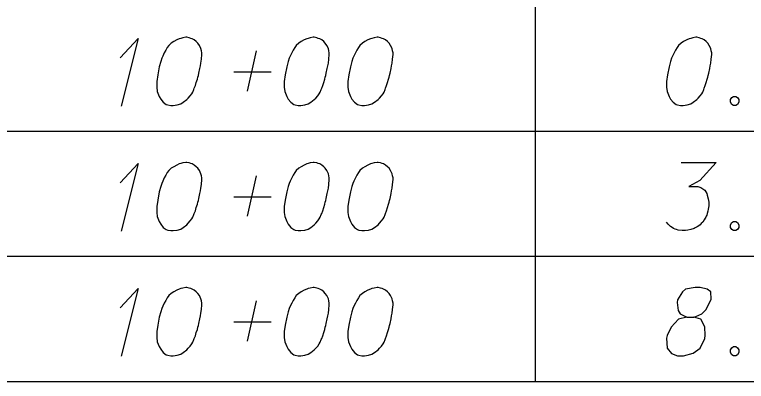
# Model space of a CAD drawing. Extents: x 2074207 to 2076812, y 516372 to 523312.
# Drawn here: x 2076345.6 to 2076397, y 517187.7 to 517213.5 of the extents above; entities that cross this region are included whole.
import ezdxf

# ---------------------------------------------------------------- set-up
doc = ezdxf.new("R2010")
doc.units = 0
for name, color, linetype in [('Prop DirtTable_ Soil Test Results - Outline (Major)', 7, 'Continuous'), ('Prop DirtTable_ Soil Test Results - Outline (Minor)', 7, 'Continuous'), ('Prop DirtTable_ Soil Test Results - Tx (Sample Data)', 7, 'Continuous')]:
    doc.layers.add(name, color=color, linetype=linetype)

msp = doc.modelspace()

# ---------------------------------------------------------------- linework, layer by layer
at = {"layer": 'Prop DirtTable_ Soil Test Results - Outline (Major)'}
msp.add_line((2076260.609, 517187.696), (2076811.903, 517187.696), dxfattribs=at)
at = {"layer": 'Prop DirtTable_ Soil Test Results - Outline (Minor)'}
for p, q in [((2076382.2, 517214.096), (2076382.2, 517205.296)), ((2076260.609, 517205.296), (2076811.903, 517205.296)), ((2076260.609, 517205.296), (2076811.903, 517205.296)), ((2076382.2, 517205.296), (2076382.2, 517196.496)), ((2076260.609, 517196.496), (2076811.903, 517196.496)), ((2076260.609, 517196.496), (2076811.903, 517196.496)), ((2076382.2, 517196.496), (2076382.2, 517187.696)), ((2076260.609, 517187.696), (2076811.903, 517187.696))]:
    msp.add_line(p, q, dxfattribs=at)
at = {"layer": 'Prop DirtTable_ Soil Test Results - Tx (Sample Data)'}
for points in [[(2076353.02, 517210.462), (2076354.29, 517211.822), (2076353.091, 517207.06)], [(2076357.712, 517211.898), (2076357.642, 517211.898), (2076357.43, 517211.86), (2076357.289, 517211.822), (2076357.183, 517211.785), (2076357.007, 517211.709), (2076356.795, 517211.596), (2076356.619, 517211.482), (2076356.442, 517211.331), (2076356.336, 517211.18), (2076356.231, 517210.991), (2076356.125, 517210.802), (2076356.019, 517210.575), (2076355.948, 517210.424), (2076355.878, 517210.197), (2076355.772, 517209.819), (2076355.666, 517209.252), (2076355.596, 517208.799), (2076355.596, 517208.383), (2076355.631, 517208.081), (2076355.772, 517207.741), (2076355.878, 517207.552), (2076356.054, 517207.325), (2076356.266, 517207.174), (2076356.372, 517207.136), (2076356.583, 517207.098), (2076356.76, 517207.098), (2076357.042, 517207.136), (2076357.289, 517207.211), (2076357.465, 517207.325), (2076357.712, 517207.514), (2076357.818, 517207.627), (2076357.959, 517207.778), (2076358.065, 517207.929), (2076358.135, 517208.043), (2076358.206, 517208.232), (2076358.241, 517208.307), (2076358.312, 517208.496), (2076358.382, 517208.723), (2076358.453, 517208.95), (2076358.488, 517209.101), (2076358.523, 517209.215), (2076358.559, 517209.366), (2076358.629, 517209.706), (2076358.665, 517209.895), (2076358.7, 517210.084), (2076358.735, 517210.348), (2076358.77, 517210.689), (2076358.77, 517210.802), (2076358.735, 517210.953), (2076358.7, 517211.104), (2076358.594, 517211.331), (2076358.488, 517211.482), (2076358.382, 517211.596), (2076358.241, 517211.709), (2076358.1, 517211.785), (2076357.994, 517211.822), (2076357.889, 517211.86), (2076357.712, 517211.898)], [(2076366.672, 517211.898), (2076366.602, 517211.898), (2076366.39, 517211.86), (2076366.249, 517211.822), (2076366.143, 517211.785), (2076365.967, 517211.709), (2076365.755, 517211.596), (2076365.579, 517211.482), (2076365.402, 517211.331), (2076365.296, 517211.18), (2076365.191, 517210.991), (2076365.085, 517210.802), (2076364.979, 517210.575), (2076364.908, 517210.424), (2076364.838, 517210.197), (2076364.732, 517209.819), (2076364.626, 517209.252), (2076364.556, 517208.799), (2076364.556, 517208.383), (2076364.591, 517208.081), (2076364.732, 517207.741), (2076364.838, 517207.552), (2076365.014, 517207.325), (2076365.226, 517207.174), (2076365.332, 517207.136), (2076365.543, 517207.098), (2076365.72, 517207.098), (2076366.002, 517207.136), (2076366.249, 517207.211), (2076366.425, 517207.325), (2076366.672, 517207.514), (2076366.778, 517207.627), (2076366.919, 517207.778), (2076367.025, 517207.929), (2076367.095, 517208.043), (2076367.166, 517208.232), (2076367.201, 517208.307), (2076367.272, 517208.496), (2076367.342, 517208.723), (2076367.413, 517208.95), (2076367.448, 517209.101), (2076367.483, 517209.215), (2076367.519, 517209.366), (2076367.589, 517209.706), (2076367.625, 517209.895), (2076367.66, 517210.084), (2076367.695, 517210.348), (2076367.73, 517210.689), (2076367.73, 517210.802), (2076367.695, 517210.953), (2076367.66, 517211.104), (2076367.554, 517211.331), (2076367.448, 517211.482), (2076367.342, 517211.596), (2076367.201, 517211.709), (2076367.06, 517211.785), (2076366.954, 517211.822), (2076366.849, 517211.86), (2076366.672, 517211.898)], [(2076371.152, 517211.898), (2076371.082, 517211.898), (2076370.87, 517211.86), (2076370.729, 517211.822), (2076370.623, 517211.785), (2076370.447, 517211.709), (2076370.235, 517211.596), (2076370.059, 517211.482), (2076369.882, 517211.331), (2076369.776, 517211.18), (2076369.671, 517210.991), (2076369.565, 517210.802), (2076369.459, 517210.575), (2076369.388, 517210.424), (2076369.318, 517210.197), (2076369.212, 517209.819), (2076369.106, 517209.252), (2076369.036, 517208.799), (2076369.036, 517208.383), (2076369.071, 517208.081), (2076369.212, 517207.741), (2076369.318, 517207.552), (2076369.494, 517207.325), (2076369.706, 517207.174), (2076369.812, 517207.136), (2076370.023, 517207.098), (2076370.2, 517207.098), (2076370.482, 517207.136), (2076370.729, 517207.211), (2076370.905, 517207.325), (2076371.152, 517207.514), (2076371.258, 517207.627), (2076371.399, 517207.778), (2076371.505, 517207.929), (2076371.575, 517208.043), (2076371.646, 517208.232), (2076371.681, 517208.307), (2076371.752, 517208.496), (2076371.822, 517208.723), (2076371.893, 517208.95), (2076371.928, 517209.101), (2076371.963, 517209.215), (2076371.999, 517209.366), (2076372.069, 517209.706), (2076372.105, 517209.895), (2076372.14, 517210.084), (2076372.175, 517210.348), (2076372.21, 517210.689), (2076372.21, 517210.802), (2076372.175, 517210.953), (2076372.14, 517211.104), (2076372.034, 517211.331), (2076371.928, 517211.482), (2076371.822, 517211.596), (2076371.681, 517211.709), (2076371.54, 517211.785), (2076371.434, 517211.822), (2076371.329, 517211.86), (2076371.152, 517211.898)], [(2076393.552, 517211.898), (2076393.482, 517211.898), (2076393.27, 517211.86), (2076393.129, 517211.822), (2076393.023, 517211.785), (2076392.847, 517211.709), (2076392.635, 517211.596), (2076392.459, 517211.482), (2076392.282, 517211.331), (2076392.176, 517211.18), (2076392.071, 517210.991), (2076391.965, 517210.802), (2076391.859, 517210.575), (2076391.788, 517210.424), (2076391.718, 517210.197), (2076391.612, 517209.819), (2076391.506, 517209.252), (2076391.436, 517208.799), (2076391.436, 517208.383), (2076391.471, 517208.081), (2076391.612, 517207.741), (2076391.718, 517207.552), (2076391.894, 517207.325), (2076392.106, 517207.174), (2076392.212, 517207.136), (2076392.423, 517207.098), (2076392.6, 517207.098), (2076392.882, 517207.136), (2076393.129, 517207.211), (2076393.305, 517207.325), (2076393.552, 517207.514), (2076393.658, 517207.627), (2076393.799, 517207.778), (2076393.905, 517207.929), (2076393.975, 517208.043), (2076394.046, 517208.232), (2076394.081, 517208.307), (2076394.152, 517208.496), (2076394.222, 517208.723), (2076394.293, 517208.95), (2076394.328, 517209.101), (2076394.363, 517209.215), (2076394.399, 517209.366), (2076394.469, 517209.706), (2076394.505, 517209.895), (2076394.54, 517210.084), (2076394.575, 517210.348), (2076394.61, 517210.689), (2076394.61, 517210.802), (2076394.575, 517210.953), (2076394.54, 517211.104), (2076394.434, 517211.331), (2076394.328, 517211.482), (2076394.222, 517211.596), (2076394.081, 517211.709), (2076393.94, 517211.785), (2076393.834, 517211.822), (2076393.729, 517211.86), (2076393.552, 517211.898)], [(2076361.98, 517208.118), (2076362.615, 517210.953)], [(2076361.028, 517209.479), (2076363.638, 517209.479)], [(2076396.127, 517207.741), (2076396.304, 517207.741), (2076396.409, 517207.665), (2076396.515, 517207.514), (2076396.515, 517207.325), (2076396.409, 517207.174), (2076396.304, 517207.098), (2076396.127, 517207.098), (2076396.021, 517207.174), (2076395.916, 517207.325), (2076395.916, 517207.514), (2076396.021, 517207.665), (2076396.127, 517207.741)], [(2076353.02, 517201.662), (2076354.29, 517203.022), (2076353.091, 517198.26)], [(2076357.712, 517203.098), (2076357.642, 517203.098), (2076357.43, 517203.06), (2076357.289, 517203.022), (2076357.183, 517202.985), (2076357.007, 517202.909), (2076356.795, 517202.796), (2076356.619, 517202.682), (2076356.442, 517202.531), (2076356.336, 517202.38), (2076356.231, 517202.191), (2076356.125, 517202.002), (2076356.019, 517201.775), (2076355.948, 517201.624), (2076355.878, 517201.397), (2076355.772, 517201.019), (2076355.666, 517200.452), (2076355.596, 517199.999), (2076355.596, 517199.583), (2076355.631, 517199.281), (2076355.772, 517198.941), (2076355.878, 517198.752), (2076356.054, 517198.525), (2076356.266, 517198.374), (2076356.372, 517198.336), (2076356.583, 517198.298), (2076356.76, 517198.298), (2076357.042, 517198.336), (2076357.289, 517198.411), (2076357.465, 517198.525), (2076357.712, 517198.714), (2076357.818, 517198.827), (2076357.959, 517198.978), (2076358.065, 517199.129), (2076358.135, 517199.243), (2076358.206, 517199.432), (2076358.241, 517199.507), (2076358.312, 517199.696), (2076358.382, 517199.923), (2076358.453, 517200.15), (2076358.488, 517200.301), (2076358.523, 517200.415), (2076358.559, 517200.566), (2076358.629, 517200.906), (2076358.665, 517201.095), (2076358.7, 517201.284), (2076358.735, 517201.548), (2076358.77, 517201.889), (2076358.77, 517202.002), (2076358.735, 517202.153), (2076358.7, 517202.304), (2076358.594, 517202.531), (2076358.488, 517202.682), (2076358.382, 517202.796), (2076358.241, 517202.909), (2076358.1, 517202.985), (2076357.994, 517203.022), (2076357.889, 517203.06), (2076357.712, 517203.098)], [(2076366.672, 517203.098), (2076366.602, 517203.098), (2076366.39, 517203.06), (2076366.249, 517203.022), (2076366.143, 517202.985), (2076365.967, 517202.909), (2076365.755, 517202.796), (2076365.579, 517202.682), (2076365.402, 517202.531), (2076365.296, 517202.38), (2076365.191, 517202.191), (2076365.085, 517202.002), (2076364.979, 517201.775), (2076364.908, 517201.624), (2076364.838, 517201.397), (2076364.732, 517201.019), (2076364.626, 517200.452), (2076364.556, 517199.999), (2076364.556, 517199.583), (2076364.591, 517199.281), (2076364.732, 517198.941), (2076364.838, 517198.752), (2076365.014, 517198.525), (2076365.226, 517198.374), (2076365.332, 517198.336), (2076365.543, 517198.298), (2076365.72, 517198.298), (2076366.002, 517198.336), (2076366.249, 517198.411), (2076366.425, 517198.525), (2076366.672, 517198.714), (2076366.778, 517198.827), (2076366.919, 517198.978), (2076367.025, 517199.129), (2076367.095, 517199.243), (2076367.166, 517199.432), (2076367.201, 517199.507), (2076367.272, 517199.696), (2076367.342, 517199.923), (2076367.413, 517200.15), (2076367.448, 517200.301), (2076367.483, 517200.415), (2076367.519, 517200.566), (2076367.589, 517200.906), (2076367.625, 517201.095), (2076367.66, 517201.284), (2076367.695, 517201.548), (2076367.73, 517201.889), (2076367.73, 517202.002), (2076367.695, 517202.153), (2076367.66, 517202.304), (2076367.554, 517202.531), (2076367.448, 517202.682), (2076367.342, 517202.796), (2076367.201, 517202.909), (2076367.06, 517202.985), (2076366.954, 517203.022), (2076366.849, 517203.06), (2076366.672, 517203.098)], [(2076371.152, 517203.098), (2076371.082, 517203.098), (2076370.87, 517203.06), (2076370.729, 517203.022), (2076370.623, 517202.985), (2076370.447, 517202.909), (2076370.235, 517202.796), (2076370.059, 517202.682), (2076369.882, 517202.531), (2076369.776, 517202.38), (2076369.671, 517202.191), (2076369.565, 517202.002), (2076369.459, 517201.775), (2076369.388, 517201.624), (2076369.318, 517201.397), (2076369.212, 517201.019), (2076369.106, 517200.452), (2076369.036, 517199.999), (2076369.036, 517199.583), (2076369.071, 517199.281), (2076369.212, 517198.941), (2076369.318, 517198.752), (2076369.494, 517198.525), (2076369.706, 517198.374), (2076369.812, 517198.336), (2076370.023, 517198.298), (2076370.2, 517198.298), (2076370.482, 517198.336), (2076370.729, 517198.411), (2076370.905, 517198.525), (2076371.152, 517198.714), (2076371.258, 517198.827), (2076371.399, 517198.978), (2076371.505, 517199.129), (2076371.575, 517199.243), (2076371.646, 517199.432), (2076371.681, 517199.507), (2076371.752, 517199.696), (2076371.822, 517199.923), (2076371.893, 517200.15), (2076371.928, 517200.301), (2076371.963, 517200.415), (2076371.999, 517200.566), (2076372.069, 517200.906), (2076372.105, 517201.095), (2076372.14, 517201.284), (2076372.175, 517201.548), (2076372.21, 517201.889), (2076372.21, 517202.002), (2076372.175, 517202.153), (2076372.14, 517202.304), (2076372.034, 517202.531), (2076371.928, 517202.682), (2076371.822, 517202.796), (2076371.681, 517202.909), (2076371.54, 517202.985), (2076371.434, 517203.022), (2076371.329, 517203.06), (2076371.152, 517203.098)], [(2076392.459, 517203.098), (2076394.928, 517203.098), (2076393.764, 517201.813), (2076392.988, 517201.397), (2076393.623, 517201.397), (2076393.764, 517201.359), (2076393.834, 517201.322), (2076393.905, 517201.284), (2076393.975, 517201.246), (2076394.117, 517201.133), (2076394.187, 517201.019), (2076394.258, 517200.906), (2076394.293, 517200.792), (2076394.363, 517200.528), (2076394.399, 517200.301), (2076394.399, 517200.188), (2076394.399, 517200.037), (2076394.363, 517199.81), (2076394.328, 517199.659), (2076394.293, 517199.507), (2076394.258, 517199.394), (2076394.222, 517199.318), (2076394.187, 517199.243), (2076394.152, 517199.167), (2076394.081, 517199.054), (2076393.975, 517198.903), (2076393.87, 517198.789), (2076393.799, 517198.714), (2076393.693, 517198.638), (2076393.587, 517198.563), (2076393.446, 517198.487), (2076393.376, 517198.449), (2076393.129, 517198.374), (2076392.917, 517198.336), (2076392.776, 517198.298), (2076392.529, 517198.298), (2076392.247, 517198.336), (2076392.141, 517198.374), (2076392.035, 517198.411), (2076391.929, 517198.449), (2076391.824, 517198.525), (2076391.718, 517198.6), (2076391.541, 517198.752), (2076391.436, 517198.903)], [(2076361.98, 517199.318), (2076362.615, 517202.153)], [(2076361.028, 517200.679), (2076363.638, 517200.679)], [(2076396.127, 517198.941), (2076396.304, 517198.941), (2076396.409, 517198.865), (2076396.515, 517198.714), (2076396.515, 517198.525), (2076396.409, 517198.374), (2076396.304, 517198.298), (2076396.127, 517198.298), (2076396.021, 517198.374), (2076395.916, 517198.525), (2076395.916, 517198.714), (2076396.021, 517198.865), (2076396.127, 517198.941)], [(2076353.02, 517192.862), (2076354.29, 517194.222), (2076353.091, 517189.46)], [(2076357.712, 517194.298), (2076357.642, 517194.298), (2076357.43, 517194.26), (2076357.289, 517194.222), (2076357.183, 517194.185), (2076357.007, 517194.109), (2076356.795, 517193.996), (2076356.619, 517193.882), (2076356.442, 517193.731), (2076356.336, 517193.58), (2076356.231, 517193.391), (2076356.125, 517193.202), (2076356.019, 517192.975), (2076355.948, 517192.824), (2076355.878, 517192.597), (2076355.772, 517192.219), (2076355.666, 517191.652), (2076355.596, 517191.199), (2076355.596, 517190.783), (2076355.631, 517190.481), (2076355.772, 517190.141), (2076355.878, 517189.952), (2076356.054, 517189.725), (2076356.266, 517189.574), (2076356.372, 517189.536), (2076356.583, 517189.498), (2076356.76, 517189.498), (2076357.042, 517189.536), (2076357.289, 517189.611), (2076357.465, 517189.725), (2076357.712, 517189.914), (2076357.818, 517190.027), (2076357.959, 517190.178), (2076358.065, 517190.329), (2076358.135, 517190.443), (2076358.206, 517190.632), (2076358.241, 517190.707), (2076358.312, 517190.896), (2076358.382, 517191.123), (2076358.453, 517191.35), (2076358.488, 517191.501), (2076358.523, 517191.615), (2076358.559, 517191.766), (2076358.629, 517192.106), (2076358.665, 517192.295), (2076358.7, 517192.484), (2076358.735, 517192.748), (2076358.77, 517193.089), (2076358.77, 517193.202), (2076358.735, 517193.353), (2076358.7, 517193.504), (2076358.594, 517193.731), (2076358.488, 517193.882), (2076358.382, 517193.996), (2076358.241, 517194.109), (2076358.1, 517194.185), (2076357.994, 517194.222), (2076357.889, 517194.26), (2076357.712, 517194.298)], [(2076366.672, 517194.298), (2076366.602, 517194.298), (2076366.39, 517194.26), (2076366.249, 517194.222), (2076366.143, 517194.185), (2076365.967, 517194.109), (2076365.755, 517193.996), (2076365.579, 517193.882), (2076365.402, 517193.731), (2076365.296, 517193.58), (2076365.191, 517193.391), (2076365.085, 517193.202), (2076364.979, 517192.975), (2076364.908, 517192.824), (2076364.838, 517192.597), (2076364.732, 517192.219), (2076364.626, 517191.652), (2076364.556, 517191.199), (2076364.556, 517190.783), (2076364.591, 517190.481), (2076364.732, 517190.141), (2076364.838, 517189.952), (2076365.014, 517189.725), (2076365.226, 517189.574), (2076365.332, 517189.536), (2076365.543, 517189.498), (2076365.72, 517189.498), (2076366.002, 517189.536), (2076366.249, 517189.611), (2076366.425, 517189.725), (2076366.672, 517189.914), (2076366.778, 517190.027), (2076366.919, 517190.178), (2076367.025, 517190.329), (2076367.095, 517190.443), (2076367.166, 517190.632), (2076367.201, 517190.707), (2076367.272, 517190.896), (2076367.342, 517191.123), (2076367.413, 517191.35), (2076367.448, 517191.501), (2076367.483, 517191.615), (2076367.519, 517191.766), (2076367.589, 517192.106), (2076367.625, 517192.295), (2076367.66, 517192.484), (2076367.695, 517192.748), (2076367.73, 517193.089), (2076367.73, 517193.202), (2076367.695, 517193.353), (2076367.66, 517193.504), (2076367.554, 517193.731), (2076367.448, 517193.882), (2076367.342, 517193.996), (2076367.201, 517194.109), (2076367.06, 517194.185), (2076366.954, 517194.222), (2076366.849, 517194.26), (2076366.672, 517194.298)], [(2076371.152, 517194.298), (2076371.082, 517194.298), (2076370.87, 517194.26), (2076370.729, 517194.222), (2076370.623, 517194.185), (2076370.447, 517194.109), (2076370.235, 517193.996), (2076370.059, 517193.882), (2076369.882, 517193.731), (2076369.776, 517193.58), (2076369.671, 517193.391), (2076369.565, 517193.202), (2076369.459, 517192.975), (2076369.388, 517192.824), (2076369.318, 517192.597), (2076369.212, 517192.219), (2076369.106, 517191.652), (2076369.036, 517191.199), (2076369.036, 517190.783), (2076369.071, 517190.481), (2076369.212, 517190.141), (2076369.318, 517189.952), (2076369.494, 517189.725), (2076369.706, 517189.574), (2076369.812, 517189.536), (2076370.023, 517189.498), (2076370.2, 517189.498), (2076370.482, 517189.536), (2076370.729, 517189.611), (2076370.905, 517189.725), (2076371.152, 517189.914), (2076371.258, 517190.027), (2076371.399, 517190.178), (2076371.505, 517190.329), (2076371.575, 517190.443), (2076371.646, 517190.632), (2076371.681, 517190.707), (2076371.752, 517190.896), (2076371.822, 517191.123), (2076371.893, 517191.35), (2076371.928, 517191.501), (2076371.963, 517191.615), (2076371.999, 517191.766), (2076372.069, 517192.106), (2076372.105, 517192.295), (2076372.14, 517192.484), (2076372.175, 517192.748), (2076372.21, 517193.089), (2076372.21, 517193.202), (2076372.175, 517193.353), (2076372.14, 517193.504), (2076372.034, 517193.731), (2076371.928, 517193.882), (2076371.822, 517193.996), (2076371.681, 517194.109), (2076371.54, 517194.185), (2076371.434, 517194.222), (2076371.329, 517194.26), (2076371.152, 517194.298)], [(2076392.847, 517192.219), (2076393.34, 517192.219), (2076393.482, 517192.257), (2076393.905, 517192.446), (2076394.222, 517192.748), (2076394.575, 517193.467), (2076394.54, 517193.996), (2076394.293, 517194.185), (2076393.799, 517194.298), (2076393.446, 517194.298), (2076392.776, 517194.185), (2076392.564, 517193.996), (2076392.212, 517193.429), (2076392.176, 517193.24), (2076392.247, 517192.673), (2076392.388, 517192.446), (2076392.847, 517192.219), (2076392.282, 517192.068), (2076391.753, 517191.501), (2076391.471, 517190.934), (2076391.436, 517190.745), (2076391.471, 517190.027), (2076391.788, 517189.649), (2076392.212, 517189.498), (2076392.635, 517189.498), (2076393.305, 517189.687), (2076393.799, 517190.027), (2076394.117, 517190.707), (2076394.152, 517190.934), (2076394.117, 517191.539), (2076393.834, 517192.068), (2076393.34, 517192.219)], [(2076361.98, 517190.518), (2076362.615, 517193.353)], [(2076361.028, 517191.879), (2076363.638, 517191.879)], [(2076396.127, 517190.141), (2076396.304, 517190.141), (2076396.409, 517190.065), (2076396.515, 517189.914), (2076396.515, 517189.725), (2076396.409, 517189.574), (2076396.304, 517189.498), (2076396.127, 517189.498), (2076396.021, 517189.574), (2076395.916, 517189.725), (2076395.916, 517189.914), (2076396.021, 517190.065), (2076396.127, 517190.141)]]:
    msp.add_lwpolyline(points, dxfattribs=at)

doc.saveas('drawing.dxf')
